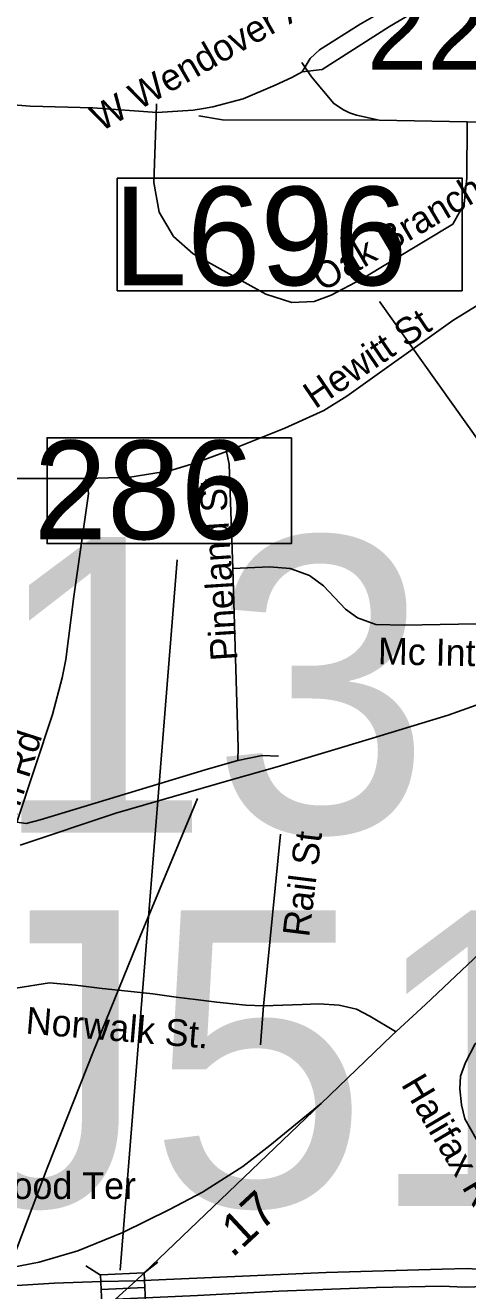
# Model space of a CAD drawing. Extents: x 1662474 to 1856135, y 779280 to 917889.
# Drawn here: x 1743924 to 1745493, y 837720 to 842214 of the extents above; entities that cross this region are included whole.
import ezdxf

# ---------------------------------------------------------------- set-up
doc = ezdxf.new("R2010")
doc.units = 0
for name, color, linetype in [('Cogo Default Point CELL', 7, 'Continuous'), ('Exist Railroad Mainline', 7, 'Continuous'), ('Exist Road Non-System Structure Non-Sys Other Number Label', 7, 'Continuous'), ('Exist Road Non-System Type 51', 7, 'Continuous'), ('Exist Road Non-System Type 51 Label', 7, 'Continuous'), ('Exist Road Primary Interstate Divided Center Attributed', 7, 'Continuous'), ('Exist Road Primary Interstate Service Attributed', 7, 'Continuous'), ('Exist Road Primary Interstate Structure Standard Bridge CELL', 7, 'Continuous'), ('Exist Road Primary Interstate Structure Standard Bridge Number Label', 7, 'Continuous'), ('Exist Road Secondary Type 51 Divided Attributed', 7, 'Continuous'), ('Exist Road Secondary Type 51 Label', 7, 'Continuous'), ('Exist Road Secondary Type 51 Undivided 4 Lane Attributed', 7, 'Continuous'), ('Exist Utilities Electrical Transmission Line', 7, 'Continuous'), ('Exist Vertical Profile Horizontal Axis Label Major', 7, 'Continuous'), ('Prop DGN Element Guardrail', 7, 'Continuous')]:
    doc.layers.add(name, color=color, linetype=linetype)

msp = doc.modelspace()

# ---------------------------------------------------------------- linework, layer by layer
at = {"layer": 'Exist Railroad Mainline'}
msp.add_lwpolyline([(1743905.4, 839302), (1744245.4, 839415.2), (1744654.3, 839534), (1744817.3, 839580.3), (1745154.9, 839681.5), (1745423.6, 839763.4), (1745754.2, 839882.3), (1746148, 840043.7), (1746586.9, 840263.7)], dxfattribs=at)
at = {"layer": 'Exist Road Non-System Type 51'}
for p, q in [((1744939, 842031.2), (1744904.4, 842082.1)), ((1744388.1, 841891), (1744389.9, 841935.1)), ((1745490.9, 841870.9), (1745179.1, 841876.6)), ((1745843.6, 841865.6), (1745490.9, 841870.9)), ((1744144, 840603.9), (1743417.8, 840605.2)), ((1744768.4, 838731.5), (1744758.6, 838592.9))]:
    msp.add_line(p, q, dxfattribs=at)
for points in [[(1745179.1, 841876.6), (1745098.6, 841895.2), (1745073.4, 841903.4), (1745052.1, 841913.9), (1745017.8, 841935.9), (1744939, 842031.2)], [(1745490.9, 841870.9), (1745489.6, 841670.5), (1745480.1, 841580), (1745439.8, 841508.1), (1745116.6, 841312.2), (1745008.9, 841254.9), (1744949, 841232.8), (1744868.9, 841229.9), (1744777.4, 841259), (1744518.9, 841401.8), (1744450, 841464.2), (1744398.4, 841550.6), (1744379.4, 841655.9), (1744388.1, 841891)], [(1745179.1, 841876.6), (1744623.2, 841878.7), (1744539.9, 841892.4)], [(1745560.5, 841240.4), (1745439.8, 841165.4), (1745064.8, 840896.5), (1744982.4, 840845.6), (1744844, 840783.2), (1744637.6, 840699.7)], [(1744637.6, 840699.7), (1744525.1, 840659.2), (1744435.6, 840632), (1744294.9, 840609.2), (1744144, 840603.9)], [(1744637.6, 840699.7), (1744646.9, 840654.9), (1744660.5, 840284.2)], [(1744678.1, 839602.9), (1744574.1, 839572.7), (1743977.4, 839391.4), (1743927.1, 839379), (1743893.9, 839384), (1744020.6, 839766.1), (1744054.8, 839895.8), (1744067.6, 839960.9), (1744096.5, 840185.5), (1744148.5, 840549.4), (1744144, 840603.9)], [(1745588.6, 840089.2), (1745267.9, 840082.9), (1745166.9, 840086.1), (1745102.2, 840109.2), (1745059.8, 840140.4), (1744981.5, 840223.4), (1744932.4, 840259.9), (1744863.6, 840285), (1744789.6, 840290.2), (1744660.5, 840284.2)], [(1744660.5, 840284.2), (1744678.9, 839648.9), (1744678.1, 839602.9)], [(1744821.9, 839618.4), (1744763.6, 839620.2), (1744678.1, 839602.9)], [(1744829, 839340.9), (1744773.1, 838777.2), (1744768.4, 838731.5)], [(1743800.4, 838761.9), (1743890.5, 838793.9), (1744010.1, 838812.9), (1744102.5, 838804.8), (1744196.2, 838793.4), (1744287.9, 838783.2), (1744376.2, 838773.5), (1744458.9, 838761.7), (1744536.6, 838753.2), (1744603.9, 838744.6), (1744660.2, 838738.4), (1744705.9, 838733.9), (1744768.4, 838731.5)], [(1744768.4, 838731.5), (1744906.1, 838735.9), (1744965, 838738.4), (1745037.1, 838733.6), (1745098.4, 838719.2), (1745146.4, 838694.5), (1745236.6, 838640.2)], [(1745939, 838208.4), (1745826.6, 838133.9), (1745766, 838111.9), (1745728.8, 838106.4), (1745709.6, 838106.4), (1745687.2, 838110.2), (1745648.4, 838124.2), (1745604.4, 838147.8), (1745562.9, 838187.7), (1745482.6, 838330.2), (1745471.5, 838380.1), (1745465.5, 838436.8), (1745467.4, 838481.4), (1745485.4, 838530.7), (1745519.9, 838595.9), (1745579.4, 838655.1), (1745644.5, 838724.4)]]:
    msp.add_lwpolyline(points, dxfattribs=at)
at = {"layer": 'Exist Road Primary Interstate Divided Center Attributed'}
for points in [[(1746757.8, 837539.8), (1746548.3, 837599.7), (1746500.3, 837612.3), (1746316.5, 837661), (1746043.8, 837732.5), (1745857.4, 837764.6), (1745730.5, 837783.7), (1745628.9, 837788.9), (1745491.6, 837798.5), (1745402.5, 837795.9), (1744991.5, 837784.6), (1744316, 837755.1)], [(1744316, 837755.1), (1744194.9, 837752), (1744026.6, 837746.4), (1743778.3, 837731.4), (1743464, 837722.9)], [(1744243.8, 837689.9), (1744534.9, 837702.1), (1744823, 837717.7), (1745009.8, 837724.6), (1745169.2, 837730.7), (1745399.9, 837735.9), (1745484.6, 837731.6), (1745552.8, 837734.2), (1745675.8, 837729.9), (1745759.2, 837720.3), (1746030.7, 837672.5), (1746123.7, 837650.8), (1746381.3, 837578.7), (1746680.2, 837497.9)]]:
    msp.add_lwpolyline(points, dxfattribs=at)
at = {"layer": 'Exist Road Primary Interstate Service Attributed'}
msp.add_lwpolyline([(1744973.9, 838384.6), (1744791.6, 838235.6), (1744695.8, 838160.2), (1744552.1, 838069.5), (1744436.1, 838007.6), (1744269.7, 837926), (1744110.2, 837861.1), (1743973.1, 837820.4), (1743464, 837722.9)], dxfattribs=at)
at = {"layer": 'Exist Road Primary Interstate Structure Standard Bridge CELL'}
for p, q in [((1744190.4, 837774.6), (1744138.5, 837808.1)), ((1744394.5, 837821.2), (1744346, 837783)), ((1744348.5, 837731.2), (1744192.9, 837723.7))]:
    msp.add_line(p, q, dxfattribs=at)
msp.add_lwpolyline([(1744346, 837783), (1744190.4, 837775.5), (1744195.3, 837671.9), (1744350.9, 837679.3)], close=True, dxfattribs=at)
at = {"layer": 'Exist Road Primary Interstate Structure Standard Bridge Number Label'}
msp.add_line((1744260.7, 837792.9), (1744462.5, 840315.9), dxfattribs=at)
msp.add_lwpolyline([(1744867.7, 840748.8), (1744001.2, 840748.8), (1744001.2, 840373.2), (1744867.7, 840373.2)], close=True, dxfattribs=at)
at = {"layer": 'Exist Road Secondary Type 51 Divided Attributed'}
for points in [[(1745627.8, 842508.7), (1745434.9, 842403.7), (1745111.2, 842217.8), (1744967.1, 842127.2), (1744934.7, 842095.8), (1744906.5, 842048.7)], [(1744906.5, 842048.7), (1744976.9, 842056.6), (1745215.7, 842209.8), (1745455.1, 842351.1), (1745677.4, 842481)], [(1744392.2, 841903.6), (1744519.7, 841912.4), (1744556, 841918.3), (1744589.4, 841924.2), (1744696.3, 841952.6), (1744810.3, 842001.4), (1744869.2, 842028.9), (1744906.5, 842048.7)], [(1744316, 837755.1), (1744973.9, 838384.6)], [(1744243.8, 837689.9), (1744281.4, 837723.8)], [(1744281.4, 837723.8), (1744316, 837755.1)]]:
    msp.add_lwpolyline(points, dxfattribs=at)
at = {"layer": 'Exist Road Secondary Type 51 Undivided 4 Lane Attributed'}
for points in [[(1744392.2, 841903.6), (1744163.6, 841920.2), (1743941, 841927.1), (1743896.8, 841930), (1743733, 841938.9), (1743591.7, 841941.8), (1743387.7, 841951.6), (1743158.1, 841953.6), (1743115, 841953.6), (1742966.8, 841950.6), (1742937.4, 841947.7), (1742797.1, 841941.8), (1742657.8, 841935), (1742471.4, 841927.1), (1742263.5, 841922.2), (1742065.3, 841909.4), (1742014.3, 841907.5), (1741831.8, 841898.7), (1741295.2, 841875.1), (1740966.6, 841860.4), (1740866.5, 841855.5), (1740475.1, 841834.9), (1740297.6, 841826.1), (1740011.1, 841813.3)], [(1744973.9, 838384.6), (1745223.4, 838626.3), (1745343.3, 838736.4), (1745768.6, 839138.6), (1745946, 839301.2), (1746071.6, 839402.8), (1746238.9, 839516), (1746394.7, 839619.7), (1746532.2, 839692.3), (1746584.2, 839720.1), (1746672.2, 839756.6)]]:
    msp.add_lwpolyline(points, dxfattribs=at)
at = {"layer": 'Exist Utilities Electrical Transmission Line'}
msp.add_lwpolyline([(1739728.1, 830438.6), (1740322.8, 831008.6), (1740966.2, 831642.2), (1741357.2, 832054.4), (1741644.7, 832332.4), (1741782.9, 832657.2), (1741959.1, 833072.5), (1742137.8, 833515.2), (1742373.3, 834103.5), (1742641.3, 834741.8), (1742878.8, 835346.1), (1743118.5, 835946.8), (1743287, 836369.5), (1743493.9, 836874.3), (1743676.6, 837321.3), (1743824.9, 837688.2), (1744001.5, 838155), (1744166.2, 838570.1), (1744332.4, 838981), (1744535.3, 839467.5)], dxfattribs=at)
at = {"layer": 'Exist Vertical Profile Horizontal Axis Label Major'}
msp.add_line((1746259.5, 839714.8), (1745179.7, 841232.4), dxfattribs=at)
msp.add_lwpolyline([(1744250.2, 841671.1), (1745473, 841671.1), (1745473, 841270.9), (1744250.2, 841270.9)], close=True, dxfattribs=at)

# ---------------------------------------------------------------- texts
at = {"layer": 'Cogo Default Point CELL'}
msp.add_text('2254', height=288, dxfattribs=at).set_placement((1745135.6, 842056.2))
at = {"layer": 'Exist Road Non-System Structure Non-Sys Other Number Label'}
for s, p in [('J513', (1742320, 839346.8)), ('J514', (1743657.5, 838020.2))]:
    msp.add_text(s, height=1049.86, dxfattribs=at).set_placement(p)
at = {"layer": 'Exist Road Non-System Type 51 Label'}
for s, rotation, p in [('Oak Branch Dr', 30.5318, (1744978.2, 841265.6)), ('Hewitt St', 34.1815, (1744952.2, 840849.3)), ('Pineland St', 93.7496, (1744677, 839959.5)), ('Mc Intosh St', 358.9081, (1745174.1, 839944.2)), ('Boston Rd', 72.2256, (1743804.1, 839125.8)), ('Rail St', 82.942, (1744930.4, 838972.9)), ('Norwalk St.', 355.2666, (1743923.3, 838633.3)), ('Halifax Rd', 300.5909, (1745254.8, 838452.5))]:
    msp.add_text(s, height=95, rotation=rotation, dxfattribs=at).set_placement(p)
msp.add_text('Blakewood Ter', height=95, dxfattribs=at).set_placement((1743469.3, 838045.4))
at = {"layer": 'Exist Road Primary Interstate Structure Standard Bridge Number Label'}
msp.add_text('286', height=350, dxfattribs=at).set_placement((1743953.9, 840388.8))
at = {"layer": 'Exist Road Secondary Type 51 Label'}
msp.add_text('W Wendover Ave', height=95, rotation=29.739, dxfattribs=at).set_placement((1744191.7, 841834.2))
at = {"layer": 'Exist Vertical Profile Horizontal Axis Label Major'}
msp.add_text('L696', height=350, dxfattribs=at).set_placement((1744237.2, 841290.7))
at = {"layer": 'Prop DGN Element Guardrail'}
msp.add_text('.17', height=125, rotation=42.9852, dxfattribs=at).set_placement((1744658.2, 837834))

doc.saveas('drawing.dxf')
